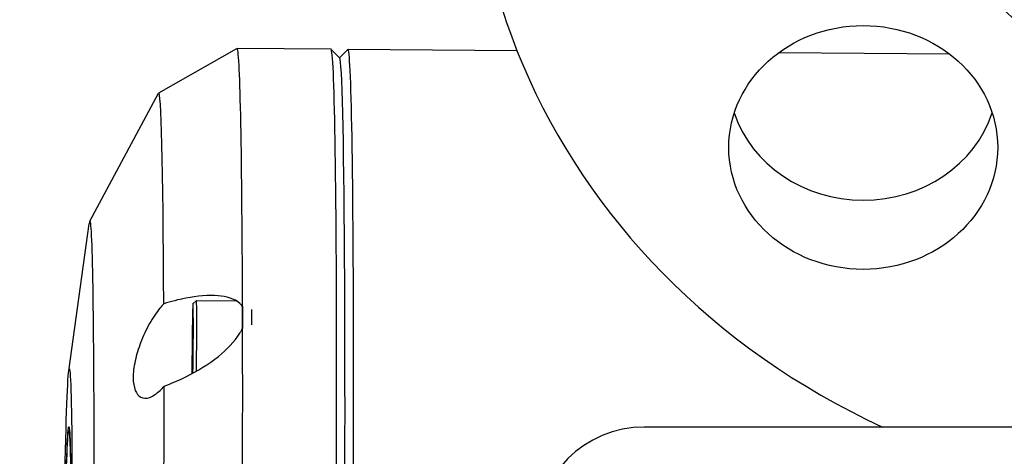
# Model space of a CAD drawing. Header units: inches. Extents: x 36 to 1719, y -84 to 1122.
# Tile 469 of 550: x 666.24 to 668.53, y 806.92 to 807.94. Entities that reach past the tile are written whole.
import ezdxf

# ---------------------------------------------------------------- set-up
doc = ezdxf.new("R2010")
doc.units = ezdxf.units.IN
doc.header["$LTSCALE"] = 48
doc.header["$MEASUREMENT"] = 0
doc.layers.add('Dimension (ANSI)', color=7, linetype='Continuous', lineweight=25)
doc.layers.add('Visible (ANSI)', color=7, linetype='Continuous', lineweight=30)
doc.styles.add('Note Text (ANSI)', font='tahoma.ttf')
doc.dimstyles.new('Architectural (ANSI)', dxfattribs={"dimscale": 48, "dimtxt": 0.125, "dimasz": 0.098425, "dimexe": 0.125, "dimexo": 0.0625, "dimgap": 0.031496, "dimtad": 0, "dimtih": 1, "dimtoh": 1, "dimdec": 4, "dimrnd": 1e-08, "dimzin": 3, "dimdsep": 46, "dimlunit": 4, "dimtxsty": 'Note Text (ANSI)', "dimcen": 0.09, "dimdle": 0.393701, "dimclrd": 256, "dimclre": 256, "dimclrt": 256, "dimadec": 0, "dimazin": 3, "dimtfac": 0.96, "dimtofl": 0, "dimtmove": 0, "dimatfit": 3, "dimfxl": 1, "dimfrac": 2, "dimtolj": 1, "dimtzin": 12, "dimlwd": -1, "dimlwe": -1, "dimarcsym": 0})

# ---------------------------------------------------------------- blocks, each defined once
blk = doc.blocks.new('*D22')
at = {"layer": 'Defpoints', "color": 0, "transparency": 16777216}
for p in [(711.0142, 998.5529), (618.7408, 762.9914), (748.9177, 762.9914)]:
    blk.add_point(p, dxfattribs=at)
at = {"layer": 'Dimension (ANSI)', "transparency": 16777216}
for p, q in [((708.0142, 998.5529), (612.7408, 998.5529)), ((618.7408, 993.8285), (618.7408, 898.0717)), ((618.7408, 767.7158), (618.7408, 887.4726)), ((745.9177, 762.9914), (612.7408, 762.9914))]:
    blk.add_line(p, q, dxfattribs=at)
for points in [[(617.9534, 993.8285), (619.5282, 993.8285), (618.7408, 998.5529)], [(617.9534, 767.7158), (619.5282, 767.7158), (618.7408, 762.9914)]]:
    blk.add_solid(points, dxfattribs=at)
at = {"layer": 'Dimension (ANSI)', "transparency": 16777216, "insert": (599.0182, 896.5599), "char_height": 6, "attachment_point": 1, "style": 'Note Text (ANSI)'}
blk.add_mtext('\\A1;19\'-7 9/16"', dxfattribs=at)

msp = doc.modelspace()

# ---------------------------------------------------------------- linework, layer by layer
at = {"layer": 'Visible (ANSI)'}
for p, q in [((666.56361, 807.76755), (666.74552, 807.87065)), ((666.96418, 807.86894), (666.7457, 807.8707)), ((666.98402, 807.84894), (666.9645, 807.86878)), ((666.9837, 807.84926), (667.00322, 807.86847)), ((667.39648, 807.86546), (667.00354, 807.86862)), ((668.40281, 807.85736), (668.00391, 807.86057)), ((666.40346, 807.46964), (666.56321, 807.76707)), ((666.35457, 807.12169), (666.40206, 807.4632)), ((666.64331, 807.27786), (666.65124, 807.28567)), ((666.65126, 807.28568), (666.74367, 807.28494)), ((666.64365, 807.22299), (666.64302, 807.24775)), ((666.64327, 807.15368), (666.64367, 807.21683)), ((666.64236, 807.11627), (666.64317, 807.14651)), ((666.35458, 806.98202), (666.35625, 806.98366)), ((667.75133, 806.9914), (667.69168, 806.9914)), ((668.81958, 806.9914), (667.75133, 806.9914))]:
    msp.add_line(p, q, dxfattribs=at)
msp.add_arc((667.69168, 806.7414), 0.25, 90, 270, dxfattribs=at)
for centre, major_axis, ratio, start_param, end_param in [((669.04268, 808.40356), (-1.75, 0), 0.9063078, 4.4661768, 7.3813459), ((669.04268, 808.3782), (-0.69, 0), 0.9063078, 4.0459877, 8.5203829), ((666.73304, 806.29792), (0.01266, 1.57278), 0.0142565, 5.3801552, 6.2914173), ((666.95151, 806.29616), (-0.01266, -1.57278), 0.0142565, 0, 3.1415927), ((666.99088, 806.29584), (0.01266, 1.57278), 0.0142565, 3.1273342, 6.2974438), ((666.9712, 806.296), (0.01251, 1.5531), 0.0142565, 3.1558511, 6.2689268), ((666.9712, 806.296), (-0.01251, -1.5531), 0.0142565, 0.0142585, 3.1273342), ((666.55196, 806.29937), (0.01182, 1.46823), 0.0142565, 5.4417541, 6.310243), ((668.20122, 807.80154), (-0.3125, 0), 0.9063078, 0.2874576, 2.8541351), ((666.3945, 806.30064), (0.00942, 1.16942), 0.0142565, 3.0330797, 6.3916983), ((666.64252, 807.17748), (0.00081, 0.10039), 0.0142565, 4.0622792, 8.5198114), ((666.65039, 807.17742), (0.00087, 0.10826), 0.0142565, 4.1667137, 6.2974438), ((666.75668, 807.17656), (0.00095, 0.11811), 0.0142565, 5.0990326, 5.649976), ((666.73304, 806.29792), (-0.01266, -1.57278), 0.0142565, 2.1982673, 2.2385625), ((666.77833, 807.17639), (0.00095, 0.11811), 0.0142565, 5.1699493, 5.5500657), ((666.73304, 806.29792), (-0.01266, -1.57278), 0.0142565, 0.1441674, 2.1982673), ((666.55196, 806.29937), (-0.01182, -1.46823), 0.0142565, 0.2057664, 2.1366683)]:
    msp.add_ellipse(centre, major_axis=major_axis, ratio=ratio, start_param=start_param, end_param=end_param, dxfattribs=at)
for centre, major_axis, ratio in [((668.20122, 807.64094), (-0.3125, 0), 0.9063078), ((666.34923, 806.30101), (0.00665, 0.82553), 0.0142565), ((666.34923, 806.30101), (0.00556, 0.69092), 0.0142565), ((666.34923, 806.30101), (0.00548, 0.68108), 0.0142565)]:
    msp.add_ellipse(centre, major_axis=major_axis, ratio=ratio, dxfattribs=at)
for points, knots in [([(666.75849, 807.27169), (666.75662, 807.27434), (666.75448, 807.2767), (666.74029, 807.28951), (666.72021, 807.29493), (666.6794, 807.29849), (666.65325, 807.29612), (666.60942, 807.28745), (666.59219, 807.28292), (666.57545, 807.27767)], [0.81248761, 0.81248761, 0.81248761, 0.81248761, 0.84602143, 0.84602143, 1.02520628, 1.02520628, 1.24566883, 1.24566883, 1.38446178, 1.38446178, 1.38446178, 1.38446178]), ([(666.57545, 807.27767), (666.57241, 807.27453), (666.5694, 807.27115), (666.55864, 807.25802), (666.55023, 807.2457), (666.53453, 807.21783), (666.52726, 807.20227), (666.51645, 807.17389), (666.5119, 807.15922), (666.50579, 807.13099), (666.50424, 807.11744), (666.5043, 807.09486), (666.50591, 807.08449), (666.51215, 807.06886), (666.51675, 807.06357), (666.52765, 807.05771), (666.53497, 807.05744), (666.55072, 807.0631), (666.55916, 807.06902), (666.56698, 807.07667), (666.56992, 807.07955), (666.57293, 807.08282), (666.57597, 807.08642)], [-0.9741877, -0.9741877, -0.9741877, -0.9741877, -0.9276072, -0.9276072, -0.8035433, -0.8035433, -0.6794793, -0.6794793, -0.5716415, -0.5716415, -0.4638036, -0.4638036, -0.3559657, -0.3559657, -0.2481279, -0.2481279, -0.1240639, -0.1240639, 0, 0, 0, 0.0465805, 0.0465805, 0.0465805, 0.0465805]), ([(666.75804, 807.2723), (666.75814, 807.26842), (666.75821, 807.2633), (666.75834, 807.25012), (666.75837, 807.24153), (666.75839, 807.22842), (666.75839, 807.22458), (666.75838, 807.22062)], [0.11576885, 0.11576885, 0.11576885, 0.11576885, 0.18871515, 0.18871515, 0.2736613, 0.2736613, 0.30672681, 0.30672681, 0.30672681, 0.30672681]), ([(666.64302, 807.24775), (666.64301, 807.24787), (666.64301, 807.24796), (666.64301, 807.24805), (666.64301, 807.24808), (666.64301, 807.24808)], [0, 0, 0, 0, 0.0025016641, 0.0025016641, 0.0040337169, 0.0040337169, 0.0040337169, 0.0040337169]), ([(666.57597, 807.08642), (666.59271, 807.09256), (666.60993, 807.09984), (666.65372, 807.12155), (666.67984, 807.13761), (666.72055, 807.17024), (666.74056, 807.19014), (666.75466, 807.21324), (666.75677, 807.21715), (666.75863, 807.22115)], [0.08166959, 0.08166959, 0.08166959, 0.08166959, 0.22046255, 0.22046255, 0.4409251, 0.4409251, 0.62010995, 0.62010995, 0.65364377, 0.65364377, 0.65364377, 0.65364377]), ([(666.64367, 807.21683), (666.64368, 807.21767), (666.64368, 807.21849), (666.64368, 807.21999), (666.64368, 807.22068), (666.64367, 807.22185), (666.64367, 807.22235), (666.64366, 807.22281), (666.64366, 807.22291), (666.64365, 807.22299)], [0, 0, 0, 0, 0.006393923, 0.006393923, 0.012659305, 0.012659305, 0.01886745, 0.01886745, 0.020650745, 0.020650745, 0.020650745, 0.020650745]), ([(666.64317, 807.14651), (666.64319, 807.14698), (666.6432, 807.14757), (666.64322, 807.14887), (666.64323, 807.14961), (666.64325, 807.15116), (666.64326, 807.15199), (666.64327, 807.1531), (666.64327, 807.15339), (666.64327, 807.15368)], [0, 0, 0, 0, 0.006106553, 0.006106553, 0.012222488, 0.012222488, 0.018470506, 0.018470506, 0.020692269, 0.020692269, 0.020692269, 0.020692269])]:
    msp.add_open_spline(points, degree=3, knots=knots, dxfattribs=at)

# ---------------------------------------------------------------- dimensions: what is measured, and where the dimension line sits
at = {"layer": 'Dimension (ANSI)'}
dim = msp.add_linear_dim(base=(618.7408, 762.9914), p1=(711.01418, 998.5529), p2=(748.91768, 762.9914), angle=270, dimstyle='Architectural (ANSI)', override={"dimgap": 0.031496, "dimdec": 4, "dimlfac": 1, "dimtol": 0, "dimlim": 0, "dimtp": 0, "dimtm": 0, "dimtdec": 2, "dimatfit": 1}, dxfattribs=at)
dim.commit()
dim.dimension.update_dxf_attribs({"geometry": '*D22', "text_midpoint": (618.7408, 892.77215), "dimtype": 160})

doc.saveas('drawing.dxf')
